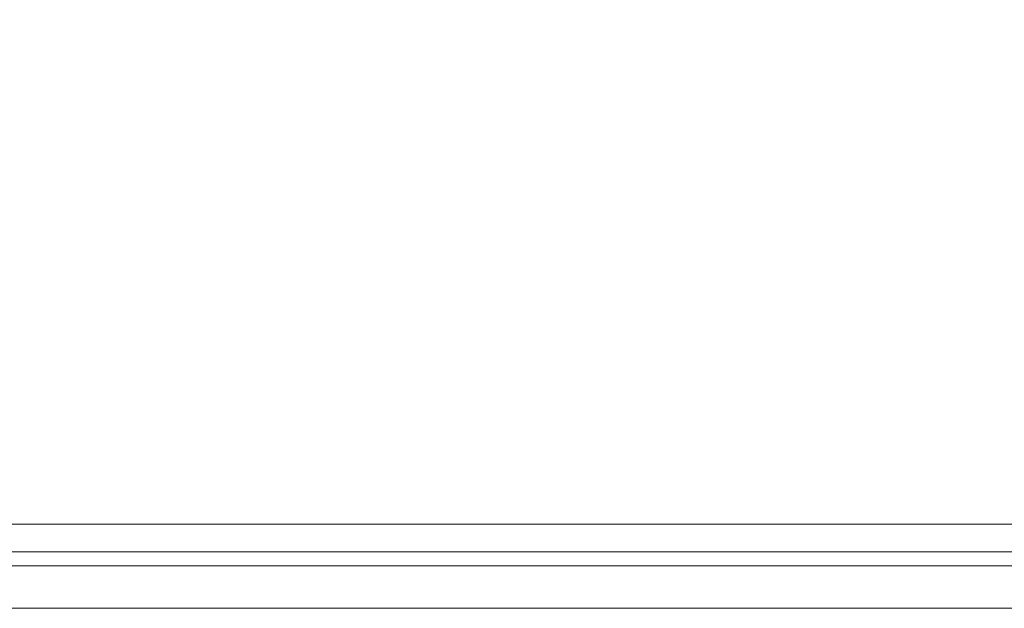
# Model space of a CAD drawing. Header units: millimetres. Extents: x 402 to 79005, y -7782 to 89952.
# Tile 323 of 423: x 39838 to 40013, y 25556 to 25660. Entities that reach past the tile are written whole.
import ezdxf

# ---------------------------------------------------------------- set-up
doc = ezdxf.new("R2010")
doc.units = ezdxf.units.MM
doc.header["$LTSCALE"] = 10
doc.layers.get('0').update_dxf_attribs({"lineweight": 0})

msp = doc.modelspace()

# ---------------------------------------------------------------- linework, layer by layer
at = {"color": 7}
msp.add_line((39726.56, 25570.64), (40510.56, 25570.64), dxfattribs=at)
msp.add_lwpolyline([(39743.6, 25565.72), (40211.61, 25565.72), (40211.61, 25563.24), (39743.6, 25563.24)])
msp.add_lwpolyline([(39726.56, 25555.72), (40202.1, 25555.72, 0.414214), (40209.61, 25563.24), (39743.6, 25563.24)], format="xyb")
msp.add_arc((42101.17, 29651.39), 4474.59, 235.25463, 245.78077, dxfattribs=at)
msp.add_arc((41586.35, 28505.88), 3248.07, 231.19696, 244.64729)

doc.saveas('drawing.dxf')
